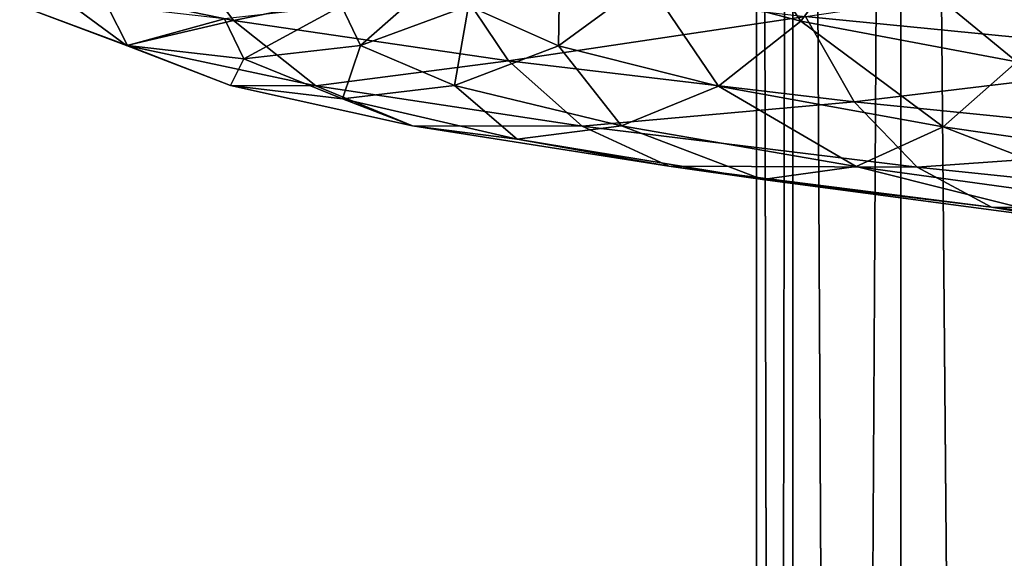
# Model space of a CAD drawing. Header units: metres. Extents: x -109 to 109, y -917 to 389.
# Tile 440 of 656: x -17.48 to -11.49, y -442.24 to -438.96. Entities that reach past the tile are written whole.
import ezdxf

# ---------------------------------------------------------------- set-up
doc = ezdxf.new("R2010")
doc.units = ezdxf.units.M
doc.layers.add('solid_24503124_XXX_01_SW0001', color=7, linetype='CONTINUOUS')

msp = doc.modelspace()

# ---------------------------------------------------------------- linework, layer by layer
at = {"layer": 'solid_24503124_XXX_01_SW0001'}
for points in [[(-13, -410), (-13, -535), (-12.778495, -535, 2.389471)], [(-12.778631, -410, -2.388798), (-12.778495, -535, -2.389471), (-13, -535)], [(-12.778631, -410, -2.388798), (-13, -535), (-13, -410)], [(-13, -410), (-12.778495, -535, 2.389471), (-12.778644, -410, 2.388729)], [(-12.778644, -410, 2.388729), (-12.778495, -535, 2.389471), (-12.122266, -535, 4.695816)], [(-12.778644, -410, 2.388729), (-12.122266, -535, 4.695816), (-12.122123, -410, 4.696183)], [(-12.122127, -410, -4.696173), (-12.778495, -535, -2.389471), (-12.778631, -410, -2.388798)], [(-12.122127, -410, -4.696173), (-12.122266, -535, -4.695816), (-12.778495, -535, -2.389471)], [(-12.122123, -410, 4.696183), (-12.122266, -535, 4.695816), (-11.053084, -535, 6.843201)], [(-12.122127, -410, -4.696173), (-11.053084, -535, -6.843201), (-12.122266, -535, -4.695816)], [(-11.052748, -410, -6.843724), (-11.053084, -535, -6.843201), (-12.122127, -410, -4.696173)], [(-12.122123, -410, 4.696183), (-11.053084, -535, 6.843201), (-11.052835, -410, 6.84358)], [(-13.666358, -438.722443, -4.252362), (-12.73119, -438.967743, -6.539926), (-13.251369, -438.204681, -4.123236)], [(-12.73119, -438.967743, -6.539926), (-12.344597, -438.449982, -6.341336), (-13.251369, -438.204681, -4.123236)], [(-16.566618, -438.444336, -8.510159), (-16.181288, -438.963104, -8.312219), (-17.369883, -438.717804, -5.404735)], [(-16.566618, -438.444336, -8.510159), (-14.855014, -438.691223, -11.233277), (-16.181288, -438.963104, -8.312219)], [(-14.752993, -438.875183, -1.90997), (-14.204626, -439.118927, -4.419847), (-14.193944, -438.478699, -1.837594)], [(-14.204626, -439.118927, -4.419847), (-13.666358, -438.722443, -4.252362), (-14.193944, -438.478699, -1.837594)], [(-12.73119, -438.967743, -6.539926), (-11.415849, -439.21463, -8.6326), (-12.344597, -438.449982, -6.341336)], [(-11.415849, -439.21463, -8.6326), (-11.069198, -438.696869, -8.370464), (-12.344597, -438.449982, -6.341336)], [(-10.319942, -438.590546, -15.83604), (-10.168182, -439.189758, -15.603164), (-12.701717, -438.939697, -13.621921)], [(-15.524211, -438.874603, 0.685666), (-15.410122, -439.11676, -1.995044), (-14.862216, -438.633026, 0.656427)], [(-15.410122, -439.11676, -1.995044), (-14.752993, -438.875183, -1.90997), (-14.862216, -438.633026, 0.656427)], [(-17.369883, -438.717804, -5.404735), (-16.832724, -439.115692, -5.237595), (-17.482548, -438.871948, -2.263347)], [(-17.369883, -438.717804, -5.404735), (-16.181288, -438.963104, -8.312219), (-16.832724, -439.115692, -5.237595)], [(-14.855014, -438.691223, -11.233277), (-14.509495, -439.209991, -10.971998), (-16.181288, -438.963104, -8.312219)], [(-14.855014, -438.691223, -11.233277), (-12.701717, -438.939697, -13.621921), (-14.509495, -439.209991, -10.971998)], [(-14.204626, -439.118927, -4.419847), (-13.232625, -439.364227, -6.79751), (-13.666358, -438.722443, -4.252362)], [(-13.232625, -439.364227, -6.79751), (-12.73119, -438.967743, -6.539926), (-13.666358, -438.722443, -4.252362)], [(-17.482548, -438.871948, -2.263347), (-16.826185, -439.115143, -2.178373), (-16.950758, -438.872986, 0.748673)], [(-17.482548, -438.871948, -2.263347), (-16.832724, -439.115692, -5.237595), (-16.826185, -439.115143, -2.178373)], [(-16.950758, -438.872986, 0.748673), (-16.826185, -439.115143, -2.178373), (-16.237614, -438.95459, 0.717175)], [(-16.237614, -438.95459, 0.717175), (-16.118282, -439.196747, -2.086725), (-15.524211, -438.874603, 0.685666)], [(-16.118282, -439.196747, -2.086725), (-15.410122, -439.11676, -1.995044), (-15.524211, -438.874603, 0.685666)], [(-15.410122, -439.11676, -1.995044), (-14.837331, -439.360504, -4.616717), (-14.752993, -438.875183, -1.90997)], [(-14.837331, -439.360504, -4.616717), (-14.204626, -439.118927, -4.419847), (-14.752993, -438.875183, -1.90997)], [(-16.181288, -438.963104, -8.312219), (-15.680886, -439.360992, -8.055165), (-16.832724, -439.115692, -5.237595)], [(-16.826185, -439.115143, -2.178373), (-16.118282, -439.196747, -2.086725), (-16.237614, -438.95459, 0.717175)], [(-16.181288, -438.963104, -8.312219), (-14.509495, -439.209991, -10.971998), (-15.680886, -439.360992, -8.055165)], [(-12.701717, -438.939697, -13.621921), (-12.406282, -439.458466, -13.305083), (-14.509495, -439.209991, -10.971998)], [(-13.232625, -439.364227, -6.79751), (-11.865478, -439.611115, -8.972607), (-12.73119, -438.967743, -6.539926)], [(-11.865478, -439.611115, -8.972607), (-11.415849, -439.21463, -8.6326), (-12.73119, -438.967743, -6.539926)], [(-12.701717, -438.939697, -13.621921), (-10.168182, -439.189758, -15.603164), (-12.406282, -439.458466, -13.305083)], [(-16.832724, -439.115692, -5.237595), (-16.20076, -439.358887, -5.040956), (-16.826185, -439.115143, -2.178373)], [(-16.832724, -439.115692, -5.237595), (-15.680886, -439.360992, -8.055165), (-16.20076, -439.358887, -5.040956)], [(-16.826185, -439.115143, -2.178373), (-16.20076, -439.358887, -5.040956), (-16.118282, -439.196747, -2.086725)], [(-16.118282, -439.196747, -2.086725), (-15.519169, -439.440491, -4.828875), (-15.410122, -439.11676, -1.995044)], [(-15.519169, -439.440491, -4.828875), (-14.837331, -439.360504, -4.616717), (-15.410122, -439.11676, -1.995044)], [(-14.837331, -439.360504, -4.616717), (-13.822035, -439.605804, -7.100286), (-14.204626, -439.118927, -4.419847)], [(-13.822035, -439.605804, -7.100286), (-13.232625, -439.364227, -6.79751), (-14.204626, -439.118927, -4.419847)], [(-16.20076, -439.358887, -5.040956), (-15.519169, -439.440491, -4.828875), (-16.118282, -439.196747, -2.086725)], [(-10.168182, -439.189758, -15.603164), (-9.931677, -439.708527, -15.240244), (-12.406282, -439.458466, -13.305083)], [(-14.509495, -439.209991, -10.971998), (-14.060793, -439.60791, -10.632692), (-15.680886, -439.360992, -8.055165)], [(-14.509495, -439.209991, -10.971998), (-12.406282, -439.458466, -13.305083), (-14.060793, -439.60791, -10.632692)], [(-11.865478, -439.611115, -8.972607), (-10.145527, -439.859589, -10.880542), (-11.415849, -439.21463, -8.6326)], [(-16.20076, -439.358887, -5.040956), (-15.092166, -439.604187, -7.752744), (-15.519169, -439.440491, -4.828875)], [(-15.680886, -439.360992, -8.055165), (-15.092166, -439.604187, -7.752744), (-16.20076, -439.358887, -5.040956)], [(-15.680886, -439.360992, -8.055165), (-14.060793, -439.60791, -10.632692), (-15.092166, -439.604187, -7.752744)], [(-15.519169, -439.440491, -4.828875), (-14.457215, -439.685791, -7.426574), (-14.837331, -439.360504, -4.616717)], [(-14.457215, -439.685791, -7.426574), (-13.822035, -439.605804, -7.100286), (-14.837331, -439.360504, -4.616717)], [(-13.822035, -439.605804, -7.100286), (-12.393991, -439.852692, -9.372266), (-13.232625, -439.364227, -6.79751)], [(-12.393991, -439.852692, -9.372266), (-11.865478, -439.611115, -8.972607), (-13.232625, -439.364227, -6.79751)], [(-15.092166, -439.604187, -7.752744), (-14.457215, -439.685791, -7.426574), (-15.519169, -439.440491, -4.828875)], [(-12.406282, -439.458466, -13.305083), (-12.022622, -439.856384, -12.893627), (-14.060793, -439.60791, -10.632692)], [(-12.406282, -439.458466, -13.305083), (-9.931677, -439.708527, -15.240244), (-12.022622, -439.856384, -12.893627)], [(-15.092166, -439.604187, -7.752744), (-13.532897, -439.851105, -10.2335), (-14.457215, -439.685791, -7.426574)], [(-14.060793, -439.60791, -10.632692), (-13.532897, -439.851105, -10.2335), (-15.092166, -439.604187, -7.752744)], [(-14.457215, -439.685791, -7.426574), (-12.963548, -439.932709, -9.802961), (-13.822035, -439.605804, -7.100286)], [(-14.060793, -439.60791, -10.632692), (-12.022622, -439.856384, -12.893627), (-13.532897, -439.851105, -10.2335)], [(-12.963548, -439.932709, -9.802961), (-12.393991, -439.852692, -9.372266), (-13.822035, -439.605804, -7.100286)], [(-12.393991, -439.852692, -9.372266), (-10.59743, -440.101166, -11.365184), (-11.865478, -439.611115, -8.972607)], [(-10.59743, -440.101166, -11.365184), (-10.145527, -439.859589, -10.880542), (-11.865478, -439.611115, -8.972607)], [(-13.532897, -439.851105, -10.2335), (-12.963548, -439.932709, -9.802961), (-14.457215, -439.685791, -7.426574)], [(-9.931677, -439.708527, -15.240244), (-9.624542, -440.106415, -14.768944), (-12.022622, -439.856384, -12.893627)], [(-13.532897, -439.851105, -10.2335), (-11.571247, -440.099579, -12.409552), (-12.963548, -439.932709, -9.802961)], [(-12.022622, -439.856384, -12.893627), (-11.571247, -440.099579, -12.409552), (-13.532897, -439.851105, -10.2335)], [(-12.963548, -439.932709, -9.802961), (-11.084427, -440.181152, -11.887463), (-12.393991, -439.852692, -9.372266)], [(-11.084427, -440.181152, -11.887463), (-10.59743, -440.101166, -11.365184), (-12.393991, -439.852692, -9.372266)], [(-12.022622, -439.856384, -12.893627), (-9.624542, -440.106415, -14.768944), (-11.571247, -440.099579, -12.409552)], [(-11.571247, -440.099579, -12.409552), (-11.084427, -440.181152, -11.887463), (-12.963548, -439.932709, -9.802961)], [(-11.571247, -440.099579, -12.409552), (-9.263201, -440.349609, -14.214461), (-11.084427, -440.181152, -11.887463)], [(-9.624542, -440.106415, -14.768944), (-9.263201, -440.349609, -14.214461), (-11.571247, -440.099579, -12.409552)]]:
    msp.add_3dface(points, dxfattribs=at)

doc.saveas('drawing.dxf')
